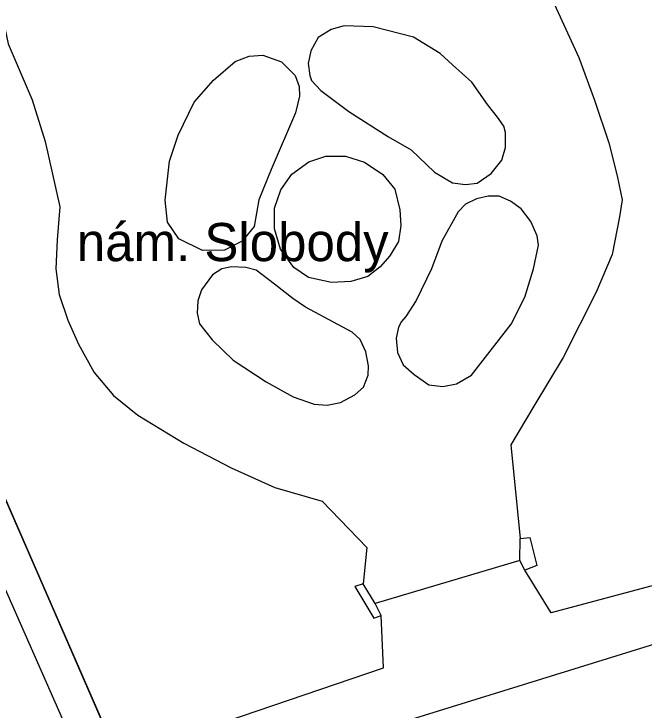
# Model space of a CAD drawing. Extents: x -263423 to -261326, y -1240067 to -1237864.
# Drawn here: x -262772.67 to -262739.62, y -1239687.16 to -1239650.66 of the extents above; entities that cross this region are included whole.
import ezdxf

# ---------------------------------------------------------------- set-up
doc = ezdxf.new("R2010")
doc.units = 0
for name, color, linetype in [('body_kn', 7, 'Continuous'), ('kladpar_hranice', 7, 'Continuous'), ('kladpar_plochy', 7, 'Continuous'), ('popisy', 7, 'Continuous'), ('zappar_hrandruhpozemk', 7, 'Continuous')]:
    doc.layers.add(name, color=color, linetype=linetype)

msp = doc.modelspace()

# ---------------------------------------------------------------- linework, layer by layer
at = {"layer": 'body_kn'}
for p, q in [((-262755.35, -1239651.28), (-262755.35, -1239651.28)), ((-262756.03, -1239651.47), (-262756.03, -1239651.47)), ((-262753.84, -1239651.34), (-262753.84, -1239651.34)), ((-262756.71, -1239651.89), (-262756.71, -1239651.89)), ((-262751.72, -1239651.88), (-262751.72, -1239651.88)), ((-262757.1, -1239652.59), (-262757.1, -1239652.59)), ((-262750.32, -1239652.73), (-262750.32, -1239652.73)), ((-262760.33, -1239652.87), (-262760.33, -1239652.87)), ((-262759.62, -1239652.82), (-262759.62, -1239652.82)), ((-262743.05, -1239652.95), (-262743.05, -1239652.95)), ((-262761.06, -1239653.15), (-262761.06, -1239653.15)), ((-262758.64, -1239653.18), (-262758.64, -1239653.18)), ((-262757.24, -1239653.26), (-262757.24, -1239653.26)), ((-262749.68, -1239653.32), (-262749.68, -1239653.32)), ((-262762.2, -1239654.13), (-262762.2, -1239654.13)), ((-262757.93, -1239653.88), (-262757.93, -1239653.88)), ((-262757.16, -1239653.89), (-262757.16, -1239653.89)), ((-262757.16, -1239653.89), (-262757.16, -1239653.89)), ((-262757.06, -1239654.15), (-262757.06, -1239654.15)), ((-262757.71, -1239654.47), (-262757.71, -1239654.47)), ((-262748.65, -1239654.24), (-262748.65, -1239654.24)), ((-262756.57, -1239654.68), (-262756.57, -1239654.68)), ((-262771.72, -1239655.17), (-262771.72, -1239655.17)), ((-262763.22, -1239655.28), (-262763.22, -1239655.28)), ((-262763.22, -1239655.28), (-262763.22, -1239655.28)), ((-262757.69, -1239654.98), (-262757.69, -1239654.98)), ((-262742.23, -1239655.18), (-262742.23, -1239655.18)), ((-262747.84, -1239655.41), (-262747.84, -1239655.41)), ((-262757.9, -1239655.84), (-262757.9, -1239655.84)), ((-262755.11, -1239655.77), (-262755.11, -1239655.77)), ((-262747.31, -1239656.08), (-262747.31, -1239656.08)), ((-262746.98, -1239656.54), (-262746.98, -1239656.54)), ((-262764.06, -1239657.01), (-262764.06, -1239657.01)), ((-262753.03, -1239657.11), (-262753.03, -1239657.11)), ((-262746.9, -1239656.88), (-262746.9, -1239656.88)), ((-262771.03, -1239657.34), (-262771.03, -1239657.34)), ((-262741.47, -1239657.42), (-262741.47, -1239657.42)), ((-262751.84, -1239657.79), (-262751.84, -1239657.79)), ((-262746.9, -1239657.67), (-262746.9, -1239657.67)), ((-262756.31, -1239658.11), (-262756.31, -1239658.11)), ((-262755.29, -1239658.11), (-262755.29, -1239658.11)), ((-262764.52, -1239658.38), (-262764.52, -1239658.38)), ((-262757.21, -1239658.42), (-262757.21, -1239658.42)), ((-262754.28, -1239658.44), (-262754.28, -1239658.44)), ((-262747.08, -1239658.32), (-262747.08, -1239658.32)), ((-262759.18, -1239658.81), (-262759.18, -1239658.81)), ((-262750.62, -1239658.95), (-262750.62, -1239658.95)), ((-262758.1, -1239659.06), (-262758.1, -1239659.06)), ((-262753.32, -1239659.08), (-262753.32, -1239659.08)), ((-262747.65, -1239659.02), (-262747.65, -1239659.02)), ((-262741.03, -1239659.14), (-262741.03, -1239659.14)), ((-262749.67, -1239659.52), (-262749.67, -1239659.52)), ((-262748.99, -1239659.61), (-262748.99, -1239659.61)), ((-262748.38, -1239659.53), (-262748.38, -1239659.53)), ((-262758.68, -1239659.88), (-262758.68, -1239659.88)), ((-262752.69, -1239659.85), (-262752.69, -1239659.85)), ((-262764.74, -1239660.43), (-262764.74, -1239660.43)), ((-262759.83, -1239660.4), (-262759.83, -1239660.4)), ((-262748.41, -1239660.36), (-262748.41, -1239660.36)), ((-262747.8, -1239660.21), (-262747.8, -1239660.21)), ((-262747.8, -1239660.21), (-262747.8, -1239660.21)), ((-262747.22, -1239660.21), (-262747.22, -1239660.21)), ((-262740.78, -1239660.41), (-262740.78, -1239660.41)), ((-262770.27, -1239660.78), (-262770.27, -1239660.78)), ((-262748.99, -1239660.63), (-262748.99, -1239660.63)), ((-262746.63, -1239660.47), (-262746.63, -1239660.47)), ((-262759, -1239660.84), (-262759, -1239660.84)), ((-262752.44, -1239660.93), (-262752.44, -1239660.93)), ((-262749.37, -1239661.03), (-262749.37, -1239661.03)), ((-262746.07, -1239660.88), (-262746.07, -1239660.88)), ((-262740.91, -1239661.3), (-262740.91, -1239661.3)), ((-262764.61, -1239661.58), (-262764.61, -1239661.58)), ((-262760.08, -1239661.8), (-262760.08, -1239661.8)), ((-262752.38, -1239661.76), (-262752.38, -1239661.76)), ((-262745.57, -1239661.54), (-262745.57, -1239661.54)), ((-262759, -1239661.92), (-262759, -1239661.92)), ((-262770.41, -1239662.5), (-262770.41, -1239662.5)), ((-262764.02, -1239662.45), (-262764.02, -1239662.45)), ((-262760.7, -1239662.58), (-262760.7, -1239662.58)), ((-262752.51, -1239662.59), (-262752.51, -1239662.59)), ((-262752.51, -1239662.59), (-262752.51, -1239662.59)), ((-262750.23, -1239662.57), (-262750.23, -1239662.57)), ((-262745.24, -1239662.29), (-262745.24, -1239662.29)), ((-262745.17, -1239662.78), (-262745.17, -1239662.78)), ((-262762.78, -1239663.07), (-262762.78, -1239663.07)), ((-262761.63, -1239663.04), (-262761.63, -1239663.04)), ((-262758.69, -1239663), (-262758.69, -1239663)), ((-262752.96, -1239663.35), (-262752.96, -1239663.35)), ((-262741.3, -1239663.28), (-262741.3, -1239663.28)), ((-262770.48, -1239664.03), (-262770.48, -1239664.03)), ((-262761.76, -1239664.03), (-262761.76, -1239664.03)), ((-262761.26, -1239663.92), (-262761.26, -1239663.92)), ((-262760.5, -1239663.95), (-262760.5, -1239663.95)), ((-262757.99, -1239663.96), (-262757.99, -1239663.96)), ((-262753.47, -1239663.92), (-262753.47, -1239663.92)), ((-262750.77, -1239664.02), (-262750.77, -1239664.02)), ((-262745.43, -1239664.02), (-262745.43, -1239664.02)), ((-262762.25, -1239664.34), (-262762.25, -1239664.34)), ((-262759.97, -1239664.1), (-262759.97, -1239664.1)), ((-262754.11, -1239664.43), (-262754.11, -1239664.43)), ((-262757.23, -1239664.48), (-262757.23, -1239664.48)), ((-262756.02, -1239664.74), (-262756.02, -1239664.74)), ((-262755, -1239664.68), (-262755, -1239664.68)), ((-262762.83, -1239665.12), (-262762.83, -1239665.12)), ((-262759.01, -1239664.83), (-262759.01, -1239664.83)), ((-262770.29, -1239665.37), (-262770.29, -1239665.37)), ((-262745.87, -1239665.51), (-262745.87, -1239665.51)), ((-262742.14, -1239665.25), (-262742.14, -1239665.25)), ((-262763.02, -1239665.7), (-262763.02, -1239665.7)), ((-262758.04, -1239665.58), (-262758.04, -1239665.58)), ((-262758.04, -1239665.58), (-262758.04, -1239665.58)), ((-262751.58, -1239665.68), (-262751.58, -1239665.68)), ((-262757.38, -1239666.04), (-262757.38, -1239666.04)), ((-262763.06, -1239666.34), (-262763.06, -1239666.34)), ((-262752.11, -1239666.52), (-262752.11, -1239666.52)), ((-262769.85, -1239666.71), (-262769.85, -1239666.71)), ((-262762.94, -1239666.91), (-262762.94, -1239666.91)), ((-262752.35, -1239666.78), (-262752.35, -1239666.78)), ((-262746.6, -1239666.93), (-262746.6, -1239666.93)), ((-262754.93, -1239667.35), (-262754.93, -1239667.35)), ((-262752.51, -1239667.08), (-262752.51, -1239667.08)), ((-262754.52, -1239667.73), (-262754.52, -1239667.73)), ((-262752.62, -1239667.65), (-262752.62, -1239667.65)), ((-262769.28, -1239667.98), (-262769.28, -1239667.98)), ((-262762.27, -1239667.74), (-262762.27, -1239667.74)), ((-262754.21, -1239668.38), (-262754.21, -1239668.38)), ((-262752.55, -1239668.41), (-262752.55, -1239668.41)), ((-262761.17, -1239668.81), (-262761.17, -1239668.81)), ((-262743.87, -1239668.68), (-262743.87, -1239668.68)), ((-262754.08, -1239669.1), (-262754.08, -1239669.1)), ((-262752.25, -1239669.06), (-262752.25, -1239669.06)), ((-262768.46, -1239669.45), (-262768.46, -1239669.45)), ((-262754.09, -1239669.6), (-262754.09, -1239669.6)), ((-262751.69, -1239669.57), (-262751.69, -1239669.57)), ((-262748.68, -1239669.6), (-262748.68, -1239669.6)), ((-262759.45, -1239669.94), (-262759.45, -1239669.94)), ((-262754.34, -1239670.22), (-262754.34, -1239670.22)), ((-262750.91, -1239670.1), (-262750.91, -1239670.1)), ((-262750.17, -1239670.2), (-262750.17, -1239670.2)), ((-262749.46, -1239670.05), (-262749.46, -1239670.05)), ((-262754.79, -1239670.63), (-262754.79, -1239670.63)), ((-262767.44, -1239670.67), (-262767.44, -1239670.67)), ((-262758.02, -1239670.74), (-262758.02, -1239670.74)), ((-262756.93, -1239671.11), (-262756.93, -1239671.11)), ((-262756.25, -1239671.17), (-262756.25, -1239671.17)), ((-262755.55, -1239671.03), (-262755.55, -1239671.03)), ((-262745.41, -1239671.22), (-262745.41, -1239671.22)), ((-262766.17, -1239671.69), (-262766.17, -1239671.69)), ((-262763.76, -1239673.17), (-262763.76, -1239673.17)), ((-262746.62, -1239673.25), (-262746.62, -1239673.25)), ((-262761.28, -1239674.46), (-262761.28, -1239674.46)), ((-262758.99, -1239675.49), (-262758.99, -1239675.49)), ((-262756.51, -1239676.2), (-262756.51, -1239676.2)), ((-262746.13, -1239678.16), (-262746.13, -1239678.16)), ((-262746.13, -1239678.16), (-262746.13, -1239678.16)), ((-262745.62, -1239678.1), (-262745.62, -1239678.1)), ((-262745.62, -1239678.1), (-262745.62, -1239678.1)), ((-262754.16, -1239678.63), (-262754.16, -1239678.63)), ((-262746.14, -1239679.31), (-262746.14, -1239679.31)), ((-262746.14, -1239679.31), (-262746.14, -1239679.31)), ((-262745.25, -1239679.57), (-262745.25, -1239679.57)), ((-262745.25, -1239679.57), (-262745.25, -1239679.57)), ((-262745.88, -1239679.82), (-262745.88, -1239679.82)), ((-262754.8, -1239680.67), (-262754.8, -1239680.67)), ((-262754.8, -1239680.67), (-262754.8, -1239680.67)), ((-262754.36, -1239680.54), (-262754.36, -1239680.54)), ((-262754.36, -1239680.54), (-262754.36, -1239680.54)), ((-262753.73, -1239681.56), (-262753.73, -1239681.56)), ((-262753.79, -1239682.33), (-262753.79, -1239682.33)), ((-262753.79, -1239682.33), (-262753.79, -1239682.33)), ((-262753.41, -1239682.2), (-262753.41, -1239682.2)), ((-262744.49, -1239682.05), (-262744.49, -1239682.05)), ((-262753.29, -1239684.94), (-262753.29, -1239684.94))]:
    msp.add_line(p, q, dxfattribs=at)
at = {"layer": 'kladpar_hranice'}
for points in [[(-262788.14, -1239641.59), (-262788.03, -1239641.86), (-262785.99, -1239646.59), (-262785.85, -1239646.92), (-262767.2, -1239689.66), (-262766.13, -1239692.1), (-262748.82, -1239731.56), (-262748.11, -1239733.11), (-262741.37, -1239748.46), (-262739.76, -1239747.13), (-262738.34, -1239745.97)], [(-262767.2, -1239689.66), (-262785.85, -1239646.92)]]:
    msp.add_lwpolyline(points, dxfattribs=at)
at = {"layer": 'kladpar_plochy'}
for p, q in [((-262767.2, -1239689.66), (-262785.85, -1239646.92)), ((-262785.85, -1239646.92), (-262767.2, -1239689.66))]:
    msp.add_line(p, q, dxfattribs=at)
at = {"layer": 'zappar_hrandruhpozemk'}
for p, q in [((-262742.23, -1239655.18), (-262741.47, -1239657.42)), ((-262757.9, -1239655.84), (-262759.18, -1239658.81)), ((-262755.11, -1239655.77), (-262753.03, -1239657.11)), ((-262770.27, -1239660.78), (-262770.41, -1239662.5)), ((-262750.77, -1239664.02), (-262751.58, -1239665.68)), ((-262754.11, -1239664.43), (-262755, -1239664.68)), ((-262757.38, -1239666.04), (-262758.04, -1239665.58)), ((-262754.93, -1239667.35), (-262757.38, -1239666.04)), ((-262746.14, -1239679.31), (-262746.13, -1239678.16)), ((-262746.13, -1239678.16), (-262745.62, -1239678.1)), ((-262745.62, -1239678.1), (-262745.25, -1239679.57)), ((-262730.66, -1239678.36), (-262744.49, -1239682.05)), ((-262744.49, -1239682.05), (-262745.88, -1239679.82)), ((-262754.36, -1239680.54), (-262754.8, -1239680.67)), ((-262754.8, -1239680.67), (-262753.79, -1239682.33)), ((-262753.29, -1239684.94), (-262753.41, -1239682.2)), ((-262757.51, -1239689.38), (-262738.83, -1239683.61)), ((-262767.2, -1239689.66), (-262753.29, -1239684.94))]:
    msp.add_line(p, q, dxfattribs=at)
for points in [[(-262745.88, -1239627.01), (-262746.21, -1239629.56), (-262746.41, -1239631.72), (-262746.42, -1239633.76), (-262746.23, -1239635.86), (-262745.92, -1239638.35), (-262745.61, -1239640.45), (-262745.7, -1239647.14), (-262743.05, -1239652.95), (-262742.23, -1239655.18)], [(-262767.76, -1239692.96), (-262767.85, -1239692.77), (-262786.87, -1239649.64), (-262792.6, -1239638.02)], [(-262778.05, -1239645.07), (-262775.82, -1239645.27), (-262774.93, -1239645.53), (-262774.43, -1239646.17), (-262773.98, -1239647.45), (-262772.98, -1239652.23), (-262771.72, -1239655.17), (-262771.03, -1239657.34), (-262770.27, -1239660.78)], [(-262753.03, -1239657.11), (-262751.84, -1239657.79), (-262750.62, -1239658.95), (-262749.67, -1239659.52), (-262748.99, -1239659.61), (-262748.38, -1239659.53), (-262747.65, -1239659.02), (-262747.08, -1239658.32), (-262746.9, -1239657.67), (-262746.9, -1239656.88), (-262746.98, -1239656.54), (-262747.31, -1239656.08), (-262747.84, -1239655.41), (-262748.65, -1239654.24), (-262749.68, -1239653.32), (-262750.32, -1239652.73), (-262751.72, -1239651.88), (-262753.84, -1239651.34), (-262755.35, -1239651.28), (-262756.03, -1239651.47), (-262756.71, -1239651.89), (-262757.1, -1239652.59), (-262757.24, -1239653.26), (-262757.16, -1239653.89)], [(-262763.22, -1239655.28), (-262762.2, -1239654.13), (-262761.06, -1239653.15), (-262760.33, -1239652.87), (-262759.62, -1239652.82), (-262758.64, -1239653.18), (-262757.93, -1239653.88), (-262757.71, -1239654.47), (-262757.69, -1239654.98), (-262757.9, -1239655.84)], [(-262757.16, -1239653.89), (-262757.06, -1239654.15), (-262756.57, -1239654.68), (-262755.11, -1239655.77)], [(-262759.18, -1239658.81), (-262759.83, -1239660.4), (-262760.08, -1239661.8), (-262760.7, -1239662.58), (-262761.63, -1239663.04), (-262762.78, -1239663.07), (-262764.02, -1239662.45), (-262764.61, -1239661.58), (-262764.74, -1239660.43), (-262764.52, -1239658.38), (-262764.06, -1239657.01), (-262763.22, -1239655.28)], [(-262741.47, -1239657.42), (-262741.03, -1239659.14), (-262740.78, -1239660.41), (-262740.91, -1239661.3), (-262741.3, -1239663.28), (-262742.14, -1239665.25), (-262743.87, -1239668.68), (-262745.41, -1239671.22), (-262746.62, -1239673.25), (-262746.13, -1239678.16)], [(-262755, -1239664.68), (-262756.02, -1239664.74), (-262757.23, -1239664.48), (-262757.99, -1239663.96), (-262758.69, -1239663), (-262759, -1239661.92), (-262759, -1239660.84), (-262758.68, -1239659.88), (-262758.1, -1239659.06), (-262757.21, -1239658.42), (-262756.31, -1239658.11), (-262755.29, -1239658.11), (-262754.28, -1239658.44), (-262753.32, -1239659.08), (-262752.69, -1239659.85), (-262752.44, -1239660.93), (-262752.38, -1239661.76), (-262752.51, -1239662.59)], [(-262751.58, -1239665.68), (-262752.11, -1239666.52), (-262752.35, -1239666.78), (-262752.51, -1239667.08), (-262752.62, -1239667.65), (-262752.55, -1239668.41), (-262752.25, -1239669.06), (-262751.69, -1239669.57), (-262750.91, -1239670.1), (-262750.17, -1239670.2), (-262749.46, -1239670.05), (-262748.68, -1239669.6), (-262746.6, -1239666.93), (-262745.87, -1239665.51), (-262745.43, -1239664.02), (-262745.17, -1239662.78), (-262745.24, -1239662.29), (-262745.57, -1239661.54), (-262746.07, -1239660.88), (-262746.63, -1239660.47), (-262747.22, -1239660.21), (-262747.8, -1239660.21)], [(-262747.8, -1239660.21), (-262748.41, -1239660.36), (-262748.99, -1239660.63), (-262749.37, -1239661.03), (-262750.23, -1239662.57), (-262750.77, -1239664.02)], [(-262770.41, -1239662.5), (-262770.48, -1239664.03), (-262770.29, -1239665.37), (-262769.85, -1239666.71), (-262769.28, -1239667.98), (-262768.46, -1239669.45), (-262767.44, -1239670.67), (-262766.17, -1239671.69), (-262763.76, -1239673.17), (-262761.28, -1239674.46), (-262758.99, -1239675.49), (-262756.51, -1239676.2), (-262754.16, -1239678.63), (-262754.36, -1239680.54)], [(-262752.51, -1239662.59), (-262752.96, -1239663.35), (-262753.47, -1239663.92), (-262754.11, -1239664.43)], [(-262758.04, -1239665.58), (-262759.01, -1239664.83), (-262759.97, -1239664.1), (-262760.5, -1239663.95), (-262761.26, -1239663.92), (-262761.76, -1239664.03), (-262762.25, -1239664.34), (-262762.83, -1239665.12), (-262763.02, -1239665.7), (-262763.06, -1239666.34), (-262762.94, -1239666.91), (-262762.27, -1239667.74), (-262761.17, -1239668.81), (-262759.45, -1239669.94), (-262758.02, -1239670.74), (-262756.93, -1239671.11), (-262756.25, -1239671.17), (-262755.55, -1239671.03), (-262754.79, -1239670.63), (-262754.34, -1239670.22), (-262754.09, -1239669.6), (-262754.08, -1239669.1), (-262754.21, -1239668.38), (-262754.52, -1239667.73), (-262754.93, -1239667.35)], [(-262746.14, -1239679.31), (-262753.73, -1239681.56), (-262754.36, -1239680.54)], [(-262745.25, -1239679.57), (-262745.88, -1239679.82), (-262746.14, -1239679.31)], [(-262753.79, -1239682.33), (-262753.41, -1239682.2), (-262753.73, -1239681.56)]]:
    msp.add_lwpolyline(points, dxfattribs=at)

# ---------------------------------------------------------------- texts
at = {"layer": 'popisy'}
msp.add_text('nám. Slobody', height=2, dxfattribs=at).set_placement((-262769.372, -1239663.62))

doc.saveas('drawing.dxf')
